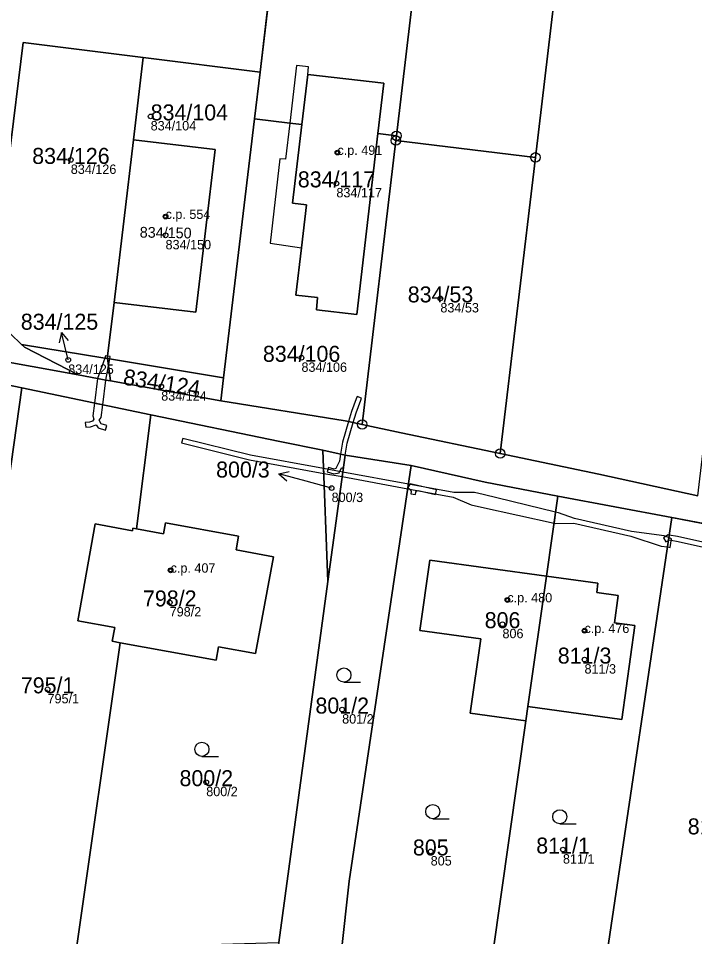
# Model space of a CAD drawing. Extents: x -603967 to -594699, y -1179315 to -1165625.
# Drawn here: x -597776.1 to -597704.3, y -1172249.7 to -1172152.2 of the extents above; entities that cross this region are included whole.
import ezdxf

# ---------------------------------------------------------------- set-up
doc = ezdxf.new("R2010")
doc.units = 0
for name, color, linetype in [('Definiční body', 7, 'Continuous'), ('Hranice parcel', 7, 'Continuous'), ('Parcelní čísla', 7, 'Continuous'), ('Polygon budovy', 7, 'Continuous'), ('Polygon parcely', 7, 'Continuous'), ('Pop  PČ popisy', 7, 'Continuous'), ('Vnitřní kresba', 7, 'Continuous'), ('Věcná břemena k části', 7, 'Continuous'), ('Značky bodu BP', 7, 'Continuous'), ('Značky budov', 7, 'Continuous'), ('Značky kultur', 7, 'Continuous')]:
    doc.layers.add(name, color=color, linetype=linetype)

msp = doc.modelspace()

# ---------------------------------------------------------------- linework, layer by layer
at = {"layer": 'Definiční body'}
for centre in [(-597762.08, -1172162.60994), (-597742.25, -1172166.44994), (-597770.56, -1172167.22994), (-597742.36, -1172169.71994), (-597760.5, -1172173.24994), (-597760.5, -1172175.23994), (-597731.32, -1172181.93994), (-597746.07, -1172188.24994), (-597770.83, -1172188.46994), (-597760.96, -1172191.30994), (-597742.87, -1172202.07994), (-597759.96, -1172210.81994), (-597760.06, -1172214.22994), (-597724.21, -1172213.96994), (-597724.73, -1172216.53994), (-597716.02, -1172217.22994), (-597716.02, -1172220.29994), (-597773.03, -1172223.45994), (-597741.75, -1172225.60994), (-597756.18, -1172233.31994), (-597732.35, -1172240.67994), (-597718.31, -1172240.47994)]:
    msp.add_circle(centre, 0.25, dxfattribs=at)
at = {"layer": 'Hranice parcel'}
for p, q in [((-597750.47, -1172157.9), (-597747.45, -1172132.56)), ((-597732.4, -1172134.36), (-597735.99, -1172164.67)), ((-597717.59, -1172136.14), (-597721.24, -1172166.96)), ((-597762.87, -1172156.35), (-597763.91, -1172165.09)), ((-597762.87, -1172156.35), (-597750.47, -1172157.9)), ((-597751.06, -1172162.87), (-597750.47, -1172157.9)), ((-597754.34, -1172190.36), (-597751.06, -1172162.87)), ((-597737.95, -1172164.44), (-597735.99, -1172164.67)), ((-597735.99, -1172164.67), (-597736.05, -1172165.18)), ((-597765.97, -1172182.38), (-597763.91, -1172165.09)), ((-597736.05, -1172165.18), (-597739.62, -1172195.33)), ((-597736.05, -1172165.18), (-597721.24, -1172166.96)), ((-597721.24, -1172166.96), (-597724.97, -1172198.42)), ((-597784.85, -1172187.33), (-597769.77, -1172190.07)), ((-597775.75, -1172191.45), (-597789.45, -1172188.6)), ((-597766.68, -1172188.33), (-597754.34, -1172190.36)), ((-597754.63, -1172192.83), (-597766.33, -1172190.7)), ((-597754.34, -1172190.36), (-597754.63, -1172192.83)), ((-597780.36, -1172223.97), (-597775.75, -1172191.45)), ((-597762.05, -1172194.29), (-597775.75, -1172191.45)), ((-597763.6, -1172206.42), (-597762.05, -1172194.29)), ((-597743.8, -1172198.07), (-597741.43, -1172198.58)), ((-597743.28, -1172212.01), (-597743.8, -1172198.07)), ((-597741.43, -1172198.58), (-597743.28, -1172212.01)), ((-597734.42, -1172199.7), (-597741.43, -1172198.58)), ((-597720.06, -1172211.44), (-597718.85, -1172202.96)), ((-597718.85, -1172202.96), (-597706.76, -1172205.2)), ((-597706.76, -1172205.2), (-597713.57, -1172251.17)), ((-597690.28, -1172208.4), (-597706.76, -1172205.2)), ((-597722.03, -1172225.29), (-597720.06, -1172211.44)), ((-597748.47, -1172250.36), (-597743.28, -1172212.01)), ((-597769.97, -1172250.95), (-597765.33, -1172218.51)), ((-597722.25, -1172226.82), (-597722.03, -1172225.29)), ((-597725.76, -1172251.49), (-597722.25, -1172226.82))]:
    msp.add_line(p, q, dxfattribs=at)
for points in [[(-597775.79, -1172186.83), (-597776.97, -1172185.69), (-597777.58, -1172184.52), (-597778.28, -1172182.71), (-597778.62, -1172181.22), (-597778.7, -1172179.54), (-597775.6, -1172154.76), (-597762.87, -1172156.35)], [(-597746.03, -1172163.47), (-597745.4, -1172158.16), (-597737.33, -1172159.07), (-597737.95, -1172164.44)], [(-597751.06, -1172162.87), (-597747.32, -1172163.32), (-597746.03, -1172163.47)], [(-597737.95, -1172164.44), (-597740.19, -1172183.65), (-597744.49, -1172183.15), (-597744.36, -1172181.84), (-597746.66, -1172181.58), (-597746.06, -1172176.56), (-597745.52, -1172172.01), (-597747.01, -1172171.83), (-597746.03, -1172163.47)], [(-597763.91, -1172165.09), (-597755.24, -1172166.12), (-597757.27, -1172183.4), (-597765.97, -1172182.38)], [(-597765.97, -1172182.38), (-597766.65, -1172188.08), (-597766.68, -1172188.33)], [(-597769.77, -1172190.07), (-597775.48, -1172187.13), (-597775.79, -1172186.83)], [(-597766.68, -1172188.33), (-597766.93, -1172188.29), (-597775.79, -1172186.83)], [(-597766.68, -1172188.33), (-597766.57, -1172189.11), (-597766.33, -1172190.7)], [(-597766.33, -1172190.7), (-597766.84, -1172190.61), (-597767.74, -1172190.44), (-597769.77, -1172190.07)], [(-597739.62, -1172195.33), (-597741.44, -1172194.94), (-597754.63, -1172192.83)], [(-597743.8, -1172198.07), (-597748.35, -1172197.14), (-597762.05, -1172194.29)], [(-597724.97, -1172198.42), (-597735.5, -1172196.23), (-597739.62, -1172195.33)], [(-597703.98, -1172202.9), (-597714.49, -1172200.61), (-597724.97, -1172198.42)], [(-597741.85, -1172251.51), (-597741, -1172243.84), (-597734.42, -1172199.7)], [(-597734.42, -1172199.7), (-597726.58, -1172201.47), (-597718.85, -1172202.96)], [(-597765.33, -1172218.51), (-597766.15, -1172218.36), (-597765.89, -1172216.9), (-597769.83, -1172216.17), (-597767.97, -1172205.89), (-597764.02, -1172206.63), (-597763.97, -1172206.35), (-597763.6, -1172206.42)], [(-597765.33, -1172218.51), (-597755.13, -1172220.36), (-597754.87, -1172218.93), (-597750.95, -1172219.66), (-597749.05, -1172209.38), (-597753.02, -1172208.65), (-597752.75, -1172207.18), (-597760.51, -1172205.77), (-597760.72, -1172206.95), (-597763.6, -1172206.42)], [(-597722.25, -1172226.82), (-597728.16, -1172226), (-597727.04, -1172218.08), (-597733.51, -1172217.2), (-597732.45, -1172209.74), (-597720.06, -1172211.44)], [(-597720.06, -1172211.44), (-597714.59, -1172212.19), (-597714.73, -1172213.19), (-597712.43, -1172213.5), (-597712.82, -1172216.38), (-597710.69, -1172216.68), (-597712.06, -1172226.67), (-597722.03, -1172225.29)]]:
    msp.add_lwpolyline(points, dxfattribs=at)
at = {"layer": 'Polygon budovy'}
for points in [[(-597747.01, -1172171.83), (-597745.52, -1172172.01), (-597746.06, -1172176.56), (-597746.66, -1172181.58), (-597744.36, -1172181.84), (-597744.49, -1172183.15), (-597740.19, -1172183.65), (-597737.95, -1172164.44), (-597737.33, -1172159.07), (-597745.4, -1172158.16), (-597746.03, -1172163.47)], [(-597765.97, -1172182.38), (-597757.27, -1172183.4), (-597755.24, -1172166.12), (-597763.91, -1172165.09)], [(-597769.83, -1172216.17), (-597765.89, -1172216.9), (-597766.15, -1172218.36), (-597765.33, -1172218.51), (-597755.13, -1172220.36), (-597754.87, -1172218.93), (-597750.95, -1172219.66), (-597749.05, -1172209.38), (-597753.02, -1172208.65), (-597752.75, -1172207.18), (-597760.51, -1172205.77), (-597760.72, -1172206.95), (-597763.6, -1172206.42), (-597763.97, -1172206.35), (-597764.02, -1172206.63), (-597767.97, -1172205.89)], [(-597733.51, -1172217.2), (-597727.04, -1172218.08), (-597728.16, -1172226), (-597722.25, -1172226.82), (-597722.03, -1172225.29), (-597720.06, -1172211.44), (-597732.45, -1172209.74)], [(-597720.06, -1172211.44), (-597722.03, -1172225.29), (-597712.06, -1172226.67), (-597710.69, -1172216.68), (-597712.82, -1172216.38), (-597712.43, -1172213.5), (-597714.73, -1172213.19), (-597714.59, -1172212.19)]]:
    msp.add_lwpolyline(points, close=True, dxfattribs=at)
at = {"layer": 'Polygon parcely'}
for points in [[(-597703.98, -1172202.9), (-597700.1, -1172169.95), (-597689.75, -1172081.98), (-597710.77, -1172078.52), (-597717.59, -1172136.14), (-597721.24, -1172166.96), (-597724.97, -1172198.42), (-597714.49, -1172200.61)], [(-597778.28, -1172182.71), (-597778.62, -1172181.22), (-597778.7, -1172179.54), (-597775.6, -1172154.76), (-597762.87, -1172156.35), (-597750.47, -1172157.9), (-597747.45, -1172132.56), (-597746.33, -1172123.13), (-597776.46, -1172119.41), (-597782.32, -1172164), (-597782.78, -1172168.28), (-597784.85, -1172187.33), (-597769.77, -1172190.07), (-597775.48, -1172187.13), (-597775.79, -1172186.83), (-597776.97, -1172185.69), (-597777.58, -1172184.52)], [(-597747.32, -1172163.32), (-597746.03, -1172163.47), (-597745.4, -1172158.16), (-597737.33, -1172159.07), (-597737.95, -1172164.44), (-597735.99, -1172164.67), (-597732.4, -1172134.36), (-597734.18, -1172134.15), (-597747.45, -1172132.56), (-597750.47, -1172157.9), (-597751.06, -1172162.87)], [(-597721.24, -1172166.96), (-597717.59, -1172136.14), (-597728.25, -1172134.86), (-597732.4, -1172134.36), (-597735.99, -1172164.67), (-597736.05, -1172165.18)], [(-597763.91, -1172165.09), (-597762.87, -1172156.35), (-597775.6, -1172154.76), (-597778.7, -1172179.54), (-597778.62, -1172181.22), (-597778.28, -1172182.71), (-597777.58, -1172184.52), (-597776.97, -1172185.69), (-597775.79, -1172186.83), (-597766.93, -1172188.29), (-597766.68, -1172188.33), (-597766.65, -1172188.08), (-597765.97, -1172182.38)], [(-597765.97, -1172182.38), (-597766.65, -1172188.08), (-597766.68, -1172188.33), (-597754.34, -1172190.36), (-597751.06, -1172162.87), (-597750.47, -1172157.9), (-597762.87, -1172156.35), (-597763.91, -1172165.09), (-597755.24, -1172166.12), (-597757.27, -1172183.4)], [(-597737.95, -1172164.44), (-597737.33, -1172159.07), (-597745.4, -1172158.16), (-597746.03, -1172163.47), (-597747.01, -1172171.83), (-597745.52, -1172172.01), (-597746.06, -1172176.56), (-597746.66, -1172181.58), (-597744.36, -1172181.84), (-597744.49, -1172183.15), (-597740.19, -1172183.65)], [(-597754.34, -1172190.36), (-597754.63, -1172192.83), (-597741.44, -1172194.94), (-597739.62, -1172195.33), (-597736.05, -1172165.18), (-597735.99, -1172164.67), (-597737.95, -1172164.44), (-597740.19, -1172183.65), (-597744.49, -1172183.15), (-597744.36, -1172181.84), (-597746.66, -1172181.58), (-597746.06, -1172176.56), (-597745.52, -1172172.01), (-597747.01, -1172171.83), (-597746.03, -1172163.47), (-597747.32, -1172163.32), (-597751.06, -1172162.87)], [(-597765.97, -1172182.38), (-597757.27, -1172183.4), (-597755.24, -1172166.12), (-597763.91, -1172165.09)], [(-597739.62, -1172195.33), (-597735.5, -1172196.23), (-597724.97, -1172198.42), (-597721.24, -1172166.96), (-597736.05, -1172165.18)], [(-597775.79, -1172186.83), (-597775.48, -1172187.13), (-597769.77, -1172190.07), (-597767.74, -1172190.44), (-597766.84, -1172190.61), (-597766.33, -1172190.7), (-597766.57, -1172189.11), (-597766.68, -1172188.33), (-597766.93, -1172188.29)], [(-597780.36, -1172223.97), (-597775.75, -1172191.45), (-597789.45, -1172188.6), (-597796.08, -1172231.92), (-597797.31, -1172241.32), (-597783.07, -1172242.87)], [(-597766.33, -1172190.7), (-597754.63, -1172192.83), (-597754.34, -1172190.36), (-597766.68, -1172188.33), (-597766.57, -1172189.11)], [(-597767.97, -1172205.89), (-597764.02, -1172206.63), (-597763.97, -1172206.35), (-597763.6, -1172206.42), (-597762.05, -1172194.29), (-597775.75, -1172191.45), (-597780.36, -1172223.97), (-597779.47, -1172251.21), (-597769.97, -1172250.95), (-597765.33, -1172218.51), (-597766.15, -1172218.36), (-597765.89, -1172216.9), (-597769.83, -1172216.17)], [(-597743.28, -1172212.01), (-597743.8, -1172198.07), (-597748.35, -1172197.14), (-597762.05, -1172194.29), (-597763.6, -1172206.42), (-597760.72, -1172206.95), (-597760.51, -1172205.77), (-597752.75, -1172207.18), (-597753.02, -1172208.65), (-597749.05, -1172209.38), (-597750.95, -1172219.66), (-597754.87, -1172218.93), (-597755.13, -1172220.36), (-597765.33, -1172218.51), (-597769.97, -1172250.95), (-597755.81, -1172250.56), (-597748.47, -1172250.36)], [(-597748.68, -1172251.94), (-597741.85, -1172251.51), (-597741, -1172243.84), (-597734.42, -1172199.7), (-597741.43, -1172198.58), (-597743.28, -1172212.01), (-597748.47, -1172250.36)], [(-597743.8, -1172198.07), (-597743.28, -1172212.01), (-597741.43, -1172198.58)], [(-597733.51, -1172217.2), (-597732.45, -1172209.74), (-597720.06, -1172211.44), (-597718.85, -1172202.96), (-597726.58, -1172201.47), (-597734.42, -1172199.7), (-597741, -1172243.84), (-597741.85, -1172251.51), (-597733.79, -1172251.48), (-597725.76, -1172251.49), (-597722.25, -1172226.82), (-597728.16, -1172226), (-597727.04, -1172218.08)], [(-597725.76, -1172251.49), (-597713.57, -1172251.17), (-597706.76, -1172205.2), (-597718.85, -1172202.96), (-597720.06, -1172211.44), (-597714.59, -1172212.19), (-597714.73, -1172213.19), (-597712.43, -1172213.5), (-597712.82, -1172216.38), (-597710.69, -1172216.68), (-597712.06, -1172226.67), (-597722.03, -1172225.29), (-597722.25, -1172226.82)], [(-597713.57, -1172251.17), (-597696.5, -1172250.75), (-597690.28, -1172208.4), (-597706.76, -1172205.2)], [(-597760.51, -1172205.77), (-597760.72, -1172206.95), (-597763.6, -1172206.42), (-597763.97, -1172206.35), (-597764.02, -1172206.63), (-597767.97, -1172205.89), (-597769.83, -1172216.17), (-597765.89, -1172216.9), (-597766.15, -1172218.36), (-597765.33, -1172218.51), (-597755.13, -1172220.36), (-597754.87, -1172218.93), (-597750.95, -1172219.66), (-597749.05, -1172209.38), (-597753.02, -1172208.65), (-597752.75, -1172207.18)], [(-597722.25, -1172226.82), (-597722.03, -1172225.29), (-597720.06, -1172211.44), (-597732.45, -1172209.74), (-597733.51, -1172217.2), (-597727.04, -1172218.08), (-597728.16, -1172226)], [(-597720.06, -1172211.44), (-597722.03, -1172225.29), (-597712.06, -1172226.67), (-597710.69, -1172216.68), (-597712.82, -1172216.38), (-597712.43, -1172213.5), (-597714.73, -1172213.19), (-597714.59, -1172212.19)]]:
    msp.add_lwpolyline(points, close=True, dxfattribs=at)
msp.add_lwpolyline([(-597703.98, -1172202.9), (-597714.49, -1172200.61), (-597724.97, -1172198.42), (-597735.5, -1172196.23), (-597739.62, -1172195.33), (-597741.44, -1172194.94), (-597754.63, -1172192.83), (-597766.33, -1172190.7), (-597766.84, -1172190.61), (-597767.74, -1172190.44), (-597769.77, -1172190.07), (-597784.85, -1172187.33), (-597789.15, -1172186.55), (-597789.45, -1172188.6), (-597775.75, -1172191.45), (-597762.05, -1172194.29), (-597748.35, -1172197.14), (-597743.8, -1172198.07), (-597741.43, -1172198.58), (-597734.42, -1172199.7), (-597726.58, -1172201.47), (-597718.85, -1172202.96), (-597706.76, -1172205.2), (-597690.28, -1172208.4)], dxfattribs=at)
at = {"layer": 'Pop  PČ popisy'}
for p, q in [((-597771.556, -1172185.558), (-597771.8, -1172186.651)), ((-597770.83, -1172188.47), (-597771.556, -1172185.558)), ((-597771.556, -1172185.558), (-597770.828, -1172186.409)), ((-597748.469, -1172200.563), (-597747.372, -1172200.339)), ((-597745.57, -1172201.34), (-597748.469, -1172200.563)), ((-597748.469, -1172200.563), (-597747.631, -1172201.306)), ((-597742.87, -1172202.08), (-597745.57, -1172201.34))]:
    msp.add_line(p, q, dxfattribs=at)
at = {"layer": 'Vnitřní kresba'}
for p, q in [((-597746.6, -1172157.21), (-597747.32, -1172163.32)), ((-597745.31, -1172157.36), (-597746.6, -1172157.21)), ((-597745.4, -1172158.16), (-597745.31, -1172157.36)), ((-597747.32, -1172163.32), (-597747.77, -1172167.16)), ((-597748.37, -1172167.11), (-597749.38, -1172176.09)), ((-597747.77, -1172167.16), (-597748.37, -1172167.11)), ((-597749.38, -1172176.09), (-597746.06, -1172176.56))]:
    msp.add_line(p, q, dxfattribs=at)
at = {"layer": 'Věcná břemena k části'}
for points in [[(-597766.84, -1172190.61), (-597766.57, -1172189.11), (-597766.68, -1172188.33), (-597766.65, -1172188.08), (-597766.89, -1172188.04), (-597766.93, -1172188.29), (-597767.74, -1172190.44)], [(-597766.57, -1172189.11), (-597766.43, -1172188.37), (-597766.39, -1172188.12), (-597766.65, -1172188.08), (-597766.68, -1172188.33)], [(-597767.16, -1172193.23), (-597766.84, -1172190.61), (-597767.74, -1172190.44), (-597768.05, -1172193.05)], [(-597741.07, -1172195.02), (-597740.58, -1172195.12), (-597740.28, -1172194.1), (-597739.77, -1172192.75), (-597739.7, -1172192.52), (-597740.17, -1172192.37), (-597740.25, -1172192.61), (-597740.76, -1172193.94)], [(-597768.05, -1172193.05), (-597768.21, -1172194.42), (-597768.1, -1172194.77), (-597768.25, -1172194.97), (-597768.58, -1172195.07), (-597769.02, -1172195.11), (-597768.98, -1172195.61), (-597768.48, -1172195.57), (-597767.88, -1172195.37), (-597767.65, -1172195.68), (-597766.88, -1172195.92), (-597766.74, -1172195.44), (-597767.35, -1172195.26), (-597767.56, -1172194.87), (-597767.33, -1172194.59), (-597767.16, -1172193.23)], [(-597740.58, -1172195.12), (-597741.07, -1172195.02), (-597741.71, -1172197.21), (-597741.92, -1172198.47), (-597742.04, -1172199.21), (-597742.42, -1172200.02), (-597742.61, -1172200.06), (-597743.2, -1172199.89), (-597743.34, -1172200.37), (-597742.63, -1172200.58), (-597742.08, -1172200.46), (-597741.82, -1172199.92), (-597741.62, -1172199.94), (-597741.43, -1172198.58), (-597741.23, -1172197.33)], [(-597758.8, -1172197.29), (-597751.59, -1172199.07), (-597743.71, -1172200.52), (-597743.73, -1172200), (-597751.49, -1172198.58), (-597758.68, -1172196.81)], [(-597743.73, -1172200), (-597743.71, -1172200.52), (-597741.75, -1172200.87), (-597741.68, -1172200.39)], [(-597741.68, -1172200.39), (-597741.75, -1172200.87), (-597734.79, -1172202.16), (-597734.71, -1172201.66)], [(-597734.71, -1172201.66), (-597734.79, -1172202.16), (-597729.98, -1172203.04), (-597728.06, -1172203.88), (-597726.96, -1172204.12), (-597719.25, -1172205.8), (-597719.09, -1172204.64), (-597726.77, -1172202.77), (-597727.71, -1172202.54), (-597729.89, -1172202.55)], [(-597733.98, -1172202.78), (-597733.94, -1172202.53), (-597733.84, -1172202.41), (-597733.69, -1172202.33), (-597731.84, -1172202.76), (-597731.73, -1172202.28), (-597734.52, -1172201.64), (-597734.77, -1172202.04), (-597734.49, -1172202.27), (-597734.44, -1172202.45), (-597734.47, -1172202.7)], [(-597719.09, -1172204.64), (-597719.25, -1172205.8), (-597719.05, -1172205.84), (-597717.17, -1172205.8), (-597711.12, -1172207.18), (-597707.9, -1172208.24), (-597707.22, -1172208.34), (-597707.08, -1172207.34), (-597707.58, -1172207.14), (-597711.04, -1172206.68), (-597717.07, -1172205.31), (-597718.79, -1172204.71)], [(-597707.04, -1172207.07), (-597707.13, -1172207.06), (-597707.65, -1172207.38), (-597707.38, -1172207.81), (-597707.12, -1172207.64)], [(-597707.08, -1172207.34), (-597707.22, -1172208.34), (-597706.91, -1172208.38), (-597706.78, -1172207.46)], [(-597707.04, -1172207.07), (-597707.12, -1172207.64), (-597707.03, -1172207.58), (-597706.25, -1172207.72), (-597701.95, -1172208.68), (-597696.18, -1172209.93), (-597691.99, -1172210.9), (-597690.7, -1172211.29), (-597690.63, -1172210.79), (-597691.87, -1172210.42), (-597696.08, -1172209.45), (-597701.85, -1172208.2), (-597706.15, -1172207.22)]]:
    msp.add_lwpolyline(points, close=True, dxfattribs=at)
at = {"layer": 'Značky bodu BP'}
for centre, radius in [((-597735.98999, -1172164.66988), 0.5), ((-597735.98999, -1172164.66988), 0.0303), ((-597736.04999, -1172165.17988), 0.5), ((-597736.04999, -1172165.17988), 0.0303), ((-597721.23999, -1172166.95988), 0.5), ((-597721.23999, -1172166.95988), 0.0303), ((-597739.61999, -1172195.32988), 0.5), ((-597739.61999, -1172195.32988), 0.0303), ((-597724.96999, -1172198.41988), 0.5), ((-597724.96999, -1172198.41988), 0.0303)]:
    msp.add_circle(centre, radius, dxfattribs=at)
at = {"layer": 'Značky budov'}
for centre in [(-597742.2568, -1172166.44916), (-597760.5068, -1172173.24916), (-597759.9668, -1172210.81916), (-597724.2168, -1172213.96916), (-597716.0268, -1172217.22916)]:
    msp.add_circle(centre, 0.175, dxfattribs=at)
at = {"layer": 'Značky kultur'}
for p, q in [((-597741.563, -1172222.69), (-597739.813, -1172222.69)), ((-597756.643, -1172230.58), (-597754.893, -1172230.58)), ((-597732.133, -1172237.2), (-597730.383, -1172237.2)), ((-597718.643, -1172237.74), (-597716.893, -1172237.74))]:
    msp.add_line(p, q, dxfattribs=at)
for centre in [(-597741.56286, -1172221.93981), (-597756.64286, -1172229.82981), (-597732.13286, -1172236.44981), (-597718.64286, -1172236.98981)]:
    msp.add_circle(centre, 0.75, dxfattribs=at)

# ---------------------------------------------------------------- texts
at = {"layer": 'Definiční body'}
for s, p in [('834/104', (-597762.08, -1172164.099)), ('c.p. 491', (-597742.25, -1172166.7)), ('834/126', (-597770.56, -1172168.719)), ('834/117', (-597742.36, -1172171.209)), ('c.p. 554', (-597760.5, -1172173.5)), ('834/150', (-597760.5, -1172176.729)), ('834/53', (-597731.32, -1172183.429)), ('834/125', (-597770.83, -1172189.959)), ('834/106', (-597746.07, -1172189.739)), ('834/124', (-597760.96, -1172192.799)), ('800/3', (-597742.87, -1172203.569)), ('c.p. 407', (-597759.96, -1172211.07)), ('c.p. 480', (-597724.21, -1172214.22)), ('798/2', (-597760.06, -1172215.719)), ('806', (-597724.73, -1172218.029)), ('c.p. 476', (-597716.02, -1172217.48)), ('811/3', (-597716.02, -1172221.789)), ('795/1', (-597773.03, -1172224.949)), ('801/2', (-597741.75, -1172227.099)), ('800/2', (-597756.18, -1172234.809)), ('805', (-597732.35, -1172242.169)), ('811/1', (-597718.31, -1172241.969))]:
    msp.add_text(s, height=0.999996, dxfattribs=at).set_placement(p)
at = {"layer": 'Parcelní čísla'}
for s, p in [('834/104', (-597762.08, -1172163.035)), ('834/126', (-597774.656, -1172167.655)), ('834/117', (-597746.456, -1172170.145)), ('834/53', (-597734.786, -1172182.365)), ('834/125', (-597775.866, -1172185.265)), ('834/106', (-597750.166, -1172188.675)), ('800/3', (-597755.132, -1172200.965)), ('798/2', (-597762.896, -1172214.655)), ('806', (-597726.62, -1172216.965)), ('811/3', (-597718.856, -1172220.725)), ('795/1', (-597775.866, -1172223.885)), ('801/2', (-597744.586, -1172226.035)), ('800/2', (-597759.016, -1172233.745)), ('812', (-597705.06, -1172238.865)), ('805', (-597734.24, -1172241.105)), ('811/1', (-597721.146, -1172240.905))]:
    msp.add_text(s, height=1.699998, dxfattribs=at).set_placement(p)
for s, height, rotation, p in [('834/150', 1.138998, 359, (-597763.249, -1172175.476)), ('834/124', 1.699998, 351, (-597765.072, -1172191.088))]:
    msp.add_text(s, height=height, rotation=rotation, dxfattribs=at).set_placement(p)

doc.saveas('drawing.dxf')
